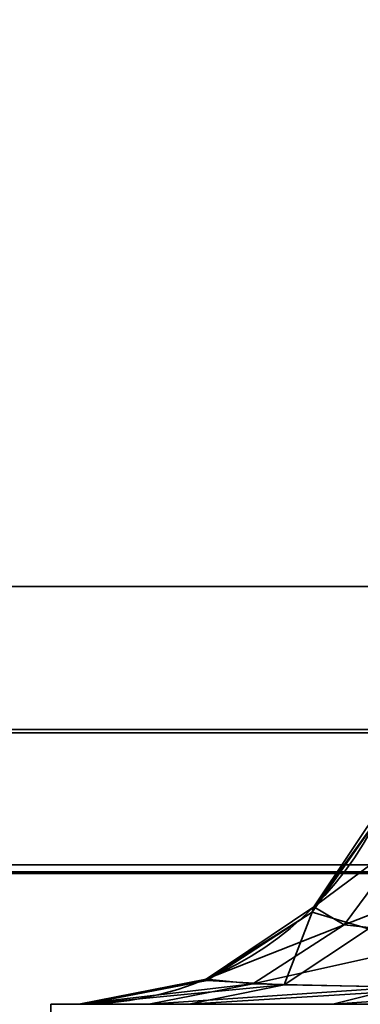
# Model space of a CAD drawing. Header units: millimetres. Extents: x -603 to 3703, y -115 to 193.
# Tile 432 of 656: x 2459.534 to 2460.252, y -30.8 to -28.726. Entities that reach past the tile are written whole.
import ezdxf

# ---------------------------------------------------------------- set-up
doc = ezdxf.new("R2010")
doc.units = ezdxf.units.MM
doc.layers.add('151', color=7, linetype='Continuous', true_color=0xffffff)

# ---------------------------------------------------------------- blocks, each defined once
blk = doc.blocks.new('UG_SURFACE_167')
at = {"layer": '151', "color": 252, "linetype": 'Continuous', "lineweight": 35}
for points in [[(2431.9999, -18, 2075.2499), (2431.9999, -29.92, 2075.2499), (3568.0001, -29.92, 2075.2499), (3568.0001, -18, 2075.2499)], [(2433.5001, -18, 2073.75), (3566.4999, -18, 2073.75), (3566.4999, -29.92, 2073.75), (2433.5001, -29.92, 2073.75)], [(3568.0001, -29.92, 2075.2499), (2431.9999, -29.92, 2075.2499), (2432.0593, -30.5209, 2075.1908)], [(3567.9407, -30.5209, 2075.1908), (3568.0001, -29.92, 2075.2499), (2432.0593, -30.5209, 2075.1908)], [(2433.5303, -30.2282, 2073.7197), (2433.5001, -29.92, 2073.75), (3566.4999, -29.92, 2073.75)], [(2433.5303, -30.2282, 2073.7197), (3566.4999, -29.92, 2073.75), (3566.4697, -30.2282, 2073.7197)], [(3566.4697, -30.2282, 2073.7197), (3566.3798, -30.5246, 2073.6296), (2433.6202, -30.5246, 2073.6296), (2433.5303, -30.2282, 2073.7197)], [(2432.0593, -30.5209, 2075.1908), (2432.2345, -31.0987, 2075.0155), (3567.7655, -31.0987, 2075.0155), (3567.9407, -30.5209, 2075.1908)], [(3566.0372, -31.0372, 2073.2872), (2433.9628, -31.0372, 2073.2872), (2433.6202, -30.5246, 2073.6296), (3566.3798, -30.5246, 2073.6296)]]:
    blk.add_3dface(points, dxfattribs=at)
blk = doc.blocks.new('UG_SURFACE_172')
at = {"layer": '151', "color": 252, "linetype": 'Continuous', "lineweight": 35}
for points in [[(2460.3593, -30.4423, 1165.0356), (2460.3057, -30.3679, 1164.6267), (2460.1541, -30.595, 1164.6267)], [(2460.1541, -30.595, 1007.8733), (2460.1541, -30.595, 1164.6267), (2460.3057, -30.3679, 1164.6267), (2460.3057, -30.3679, 1007.8733)], [(2460.1541, -30.595, 1007.8733), (2460.3057, -30.3679, 1007.8733), (2460.3031, -30.3891, 1007.7609)], [(2460.269, -30.6409, 1007.2825), (2460.1507, -30.6058, 1007.7428), (2460.3031, -30.3891, 1007.7609)], [(2460.3031, -30.3891, 1007.7609), (2460.1507, -30.6058, 1007.7428), (2460.1541, -30.595, 1007.8733)], [(2460.1541, -30.595, 1164.6267), (2460.2177, -30.6324, 1165.1015), (2460.3593, -30.4423, 1165.0356)], [(2460.5649, -30.497, 1165.3613), (2460.3593, -30.4423, 1165.0356), (2460.2177, -30.6324, 1165.1015)], [(2460.2177, -30.6324, 1165.1015), (2460.4647, -30.6593, 1165.4805), (2460.5649, -30.497, 1165.3613)], [(2460.2177, -30.6324, 1165.1015), (2460.1541, -30.595, 1164.6267), (2459.9268, -30.7467, 1164.6267)], [(2459.9268, -30.7467, 1007.8733), (2459.9268, -30.7467, 1164.6267), (2460.1541, -30.595, 1164.6267), (2460.1541, -30.595, 1007.8733)], [(2459.9268, -30.7467, 1007.8733), (2460.1541, -30.595, 1007.8733), (2460.1507, -30.6058, 1007.7428)], [(2460.1507, -30.6058, 1007.7428), (2459.929, -30.7496, 1007.7167), (2459.9268, -30.7467, 1007.8733)], [(2460.0916, -30.759, 1007.1729), (2459.929, -30.7496, 1007.7167), (2460.1507, -30.6058, 1007.7428)], [(2460.1507, -30.6058, 1007.7428), (2460.269, -30.6409, 1007.2825), (2460.0916, -30.759, 1007.1729)], [(2459.9268, -30.7467, 1164.6267), (2460.0253, -30.7568, 1165.1913), (2460.2177, -30.6324, 1165.1015)], [(2460.4647, -30.6593, 1165.4805), (2460.2177, -30.6324, 1165.1015), (2460.0253, -30.7568, 1165.1913)], [(2460.4459, -30.7652, 1006.7809), (2460.0916, -30.759, 1007.1729), (2460.269, -30.6409, 1007.2825)], [(2460.0253, -30.7568, 1165.1913), (2460.3369, -30.7639, 1165.633), (2460.4647, -30.6593, 1165.4805)], [(2460.0253, -30.7568, 1165.1913), (2459.9268, -30.7467, 1164.6267), (2459.6589, -30.8, 1164.6267)], [(2459.6589, -30.8, 1007.8733), (2459.6589, -30.8, 1164.6267), (2459.9268, -30.7467, 1164.6267), (2459.9268, -30.7467, 1007.8733)], [(2459.6589, -30.8, 1007.8733), (2459.9268, -30.7467, 1007.8733), (2459.929, -30.7496, 1007.7167)], [(2459.929, -30.7496, 1007.7167), (2459.6701, -30.8, 1007.686), (2459.6589, -30.8, 1007.8733)], [(2459.6589, -30.8, 1164.6267), (2459.806, -30.8, 1165.2936), (2460.0253, -30.7568, 1165.1913)], [(2459.6701, -30.8, 1007.686), (2459.929, -30.7496, 1007.7167), (2460.0916, -30.759, 1007.1729)], [(2460.0916, -30.759, 1007.1729), (2459.8908, -30.8, 1007.0487), (2459.6701, -30.8, 1007.686)], [(2460.3369, -30.7639, 1165.633), (2460.0253, -30.7568, 1165.1913), (2459.806, -30.8, 1165.2936)], [(2459.8908, -30.8, 1007.0487), (2460.0916, -30.759, 1007.1729), (2460.4459, -30.7652, 1006.7809)], [(2459.806, -30.8, 1165.2936), (2460.1941, -30.8, 1165.803), (2460.3369, -30.7639, 1165.633)], [(2460.4459, -30.7652, 1006.7809), (2460.3264, -30.8, 1006.5987), (2459.8908, -30.8, 1007.0487)], [(2460.669, -30.767, 1165.8388), (2460.3369, -30.7639, 1165.633), (2460.1941, -30.8, 1165.803)], [(2460.1941, -30.8, 1165.803), (2460.5942, -30.8, 1166.0376), (2460.669, -30.767, 1165.8388)], [(2459.6, -30.8, 981.25), (2459.6, -30.8, 1166.25), (2459.6589, -30.8, 1007.8733)], [(2459.6589, -30.8, 1007.8733), (2459.6701, -30.8, 1007.686), (2459.6, -30.8, 981.25)], [(2459.6701, -30.8, 1007.686), (2459.8908, -30.8, 1007.0487), (2459.6, -30.8, 981.25)], [(2459.6, -30.8, 1166.25), (2459.6589, -30.8, 1164.6267), (2459.6589, -30.8, 1007.8733)], [(2459.6, -30.8, 1166.25), (2461, -30.8, 1166.25), (2460.5942, -30.8, 1166.0376)], [(2459.6, -30.8, 981.25), (2460.3264, -30.8, 1006.5987), (2460.5942, -30.8, 1006.4625)], [(2459.6, -30.8, 1166.25), (2459.806, -30.8, 1165.2936), (2459.6589, -30.8, 1164.6267)], [(2460.5942, -30.8, 1166.0376), (2460.1941, -30.8, 1165.803), (2459.6, -30.8, 1166.25)], [(2459.6, -30.8, 981.25), (2459.8908, -30.8, 1007.0487), (2460.3264, -30.8, 1006.5987)], [(2460.1941, -30.8, 1165.803), (2459.806, -30.8, 1165.2936), (2459.6, -30.8, 1166.25)], [(2460.5942, -30.8, 1006.4625), (2480.02, -30.8, 999.1588), (2480.02, -30.8, 981.25), (2459.6, -30.8, 981.25)], [(2459.6, -31.5, 1166.25), (2459.6, -30.8, 1166.25), (2459.6, -30.8, 981.25), (2459.6, -31.5, 981.25)], [(2459.6, -31.5, 1166.25), (2461, -31.5, 1166.25), (2461, -30.8, 1166.25), (2459.6, -30.8, 1166.25)], [(2480.02, -31.5, 981.25), (2459.6, -31.5, 981.25), (2459.6, -30.8, 981.25), (2480.02, -30.8, 981.25)]]:
    blk.add_3dface(points, dxfattribs=at)
blk = doc.blocks.new('UG_SURFACE_174')
at = {"layer": '151', "color": 252, "linetype": 'Continuous', "lineweight": 35}
for points in [[(2460.3593, -30.4423, 1165.0356), (2460.3057, -30.3679, 1164.6267), (2460.1541, -30.595, 1164.6267)], [(2460.1541, -30.595, 1007.8733), (2460.1541, -30.595, 1164.6267), (2460.3057, -30.3679, 1164.6267), (2460.3057, -30.3679, 1007.8733)], [(2460.1541, -30.595, 1007.8733), (2460.3057, -30.3679, 1007.8733), (2460.3031, -30.3891, 1007.7609)], [(2460.269, -30.6409, 1007.2825), (2460.1507, -30.6058, 1007.7428), (2460.3031, -30.3891, 1007.7609)], [(2460.3031, -30.3891, 1007.7609), (2460.1507, -30.6058, 1007.7428), (2460.1541, -30.595, 1007.8733)], [(2460.1541, -30.595, 1164.6267), (2460.2177, -30.6324, 1165.1015), (2460.3593, -30.4423, 1165.0356)], [(2460.5649, -30.497, 1165.3613), (2460.3593, -30.4423, 1165.0356), (2460.2177, -30.6324, 1165.1015)], [(2460.2177, -30.6324, 1165.1015), (2460.4647, -30.6593, 1165.4805), (2460.5649, -30.497, 1165.3613)], [(2460.2177, -30.6324, 1165.1015), (2460.1541, -30.595, 1164.6267), (2459.9268, -30.7467, 1164.6267)], [(2459.9268, -30.7467, 1007.8733), (2459.9268, -30.7467, 1164.6267), (2460.1541, -30.595, 1164.6267), (2460.1541, -30.595, 1007.8733)], [(2459.9268, -30.7467, 1007.8733), (2460.1541, -30.595, 1007.8733), (2460.1507, -30.6058, 1007.7428)], [(2460.1507, -30.6058, 1007.7428), (2459.929, -30.7496, 1007.7167), (2459.9268, -30.7467, 1007.8733)], [(2460.0916, -30.759, 1007.1729), (2459.929, -30.7496, 1007.7167), (2460.1507, -30.6058, 1007.7428)], [(2460.1507, -30.6058, 1007.7428), (2460.269, -30.6409, 1007.2825), (2460.0916, -30.759, 1007.1729)], [(2459.9268, -30.7467, 1164.6267), (2460.0253, -30.7568, 1165.1913), (2460.2177, -30.6324, 1165.1015)], [(2460.4647, -30.6593, 1165.4805), (2460.2177, -30.6324, 1165.1015), (2460.0253, -30.7568, 1165.1913)], [(2460.4459, -30.7652, 1006.7809), (2460.0916, -30.759, 1007.1729), (2460.269, -30.6409, 1007.2825)], [(2460.0253, -30.7568, 1165.1913), (2460.3369, -30.7639, 1165.633), (2460.4647, -30.6593, 1165.4805)], [(2460.0253, -30.7568, 1165.1913), (2459.9268, -30.7467, 1164.6267), (2459.6589, -30.8, 1164.6267)], [(2459.6589, -30.8, 1007.8733), (2459.6589, -30.8, 1164.6267), (2459.9268, -30.7467, 1164.6267), (2459.9268, -30.7467, 1007.8733)], [(2459.6589, -30.8, 1007.8733), (2459.9268, -30.7467, 1007.8733), (2459.929, -30.7496, 1007.7167)], [(2459.929, -30.7496, 1007.7167), (2459.6701, -30.8, 1007.686), (2459.6589, -30.8, 1007.8733)], [(2459.6589, -30.8, 1164.6267), (2459.806, -30.8, 1165.2936), (2460.0253, -30.7568, 1165.1913)], [(2459.6701, -30.8, 1007.686), (2459.929, -30.7496, 1007.7167), (2460.0916, -30.759, 1007.1729)], [(2460.0916, -30.759, 1007.1729), (2459.8908, -30.8, 1007.0487), (2459.6701, -30.8, 1007.686)], [(2460.3369, -30.7639, 1165.633), (2460.0253, -30.7568, 1165.1913), (2459.806, -30.8, 1165.2936)], [(2459.8908, -30.8, 1007.0487), (2460.0916, -30.759, 1007.1729), (2460.4459, -30.7652, 1006.7809)], [(2459.806, -30.8, 1165.2936), (2460.1941, -30.8, 1165.803), (2460.3369, -30.7639, 1165.633)], [(2460.4459, -30.7652, 1006.7809), (2460.3264, -30.8, 1006.5987), (2459.8908, -30.8, 1007.0487)], [(2460.669, -30.767, 1165.8388), (2460.3369, -30.7639, 1165.633), (2460.1941, -30.8, 1165.803)], [(2460.1941, -30.8, 1165.803), (2460.5942, -30.8, 1166.0376), (2460.669, -30.767, 1165.8388)], [(2459.6, -30.8, 981.25), (2459.6, -30.8, 1166.25), (2459.6589, -30.8, 1007.8733)], [(2459.6589, -30.8, 1007.8733), (2459.6701, -30.8, 1007.686), (2459.6, -30.8, 981.25)], [(2459.6701, -30.8, 1007.686), (2459.8908, -30.8, 1007.0487), (2459.6, -30.8, 981.25)], [(2459.6, -30.8, 1166.25), (2459.6589, -30.8, 1164.6267), (2459.6589, -30.8, 1007.8733)], [(2459.6, -30.8, 1166.25), (2461, -30.8, 1166.25), (2460.5942, -30.8, 1166.0376)], [(2459.6, -30.8, 981.25), (2460.3264, -30.8, 1006.5987), (2460.5942, -30.8, 1006.4625)], [(2459.6, -30.8, 1166.25), (2459.806, -30.8, 1165.2936), (2459.6589, -30.8, 1164.6267)], [(2460.5942, -30.8, 1166.0376), (2460.1941, -30.8, 1165.803), (2459.6, -30.8, 1166.25)], [(2459.6, -30.8, 981.25), (2459.8908, -30.8, 1007.0487), (2460.3264, -30.8, 1006.5987)], [(2460.1941, -30.8, 1165.803), (2459.806, -30.8, 1165.2936), (2459.6, -30.8, 1166.25)], [(2460.5942, -30.8, 1006.4625), (2480.02, -30.8, 999.1588), (2480.02, -30.8, 981.25), (2459.6, -30.8, 981.25)], [(2459.6, -31.5, 1166.25), (2459.6, -30.8, 1166.25), (2459.6, -30.8, 981.25), (2459.6, -31.5, 981.25)], [(2459.6, -31.5, 1166.25), (2461, -31.5, 1166.25), (2461, -30.8, 1166.25), (2459.6, -30.8, 1166.25)], [(2480.02, -31.5, 981.25), (2459.6, -31.5, 981.25), (2459.6, -30.8, 981.25), (2480.02, -30.8, 981.25)]]:
    blk.add_3dface(points, dxfattribs=at)

msp = doc.modelspace()

# ---------------------------------------------------------------- linework, layer by layer
at = {"layer": '151', "color": 252, "linetype": 'Continuous', "lineweight": 35, "true_color": 0x939598}
for p, q in [((3568, -29.92, 2075.25), (2432, -29.92, 2075.25)), ((3566.5, -29.92, 2073.75), (2433.5, -29.92, 2073.75))]:
    msp.add_line(p, q, dxfattribs=at)
at = {"layer": '151', "color": 252, "linetype": 'Continuous', "lineweight": 35, "true_color": 0x939598, "extrusion": (0, 0, -1)}
for centre in [(-2459.659, -30.1, -1164.6267), (-2459.659, -30.1, -1007.8733), (-2459.659, -30.1, -1164.6267), (-2459.659, -30.1, -1007.8733)]:
    msp.add_arc(centre, 0.7, 180, 270, dxfattribs=at)
at = {"layer": '151', "color": 252, "linetype": 'Continuous', "lineweight": 35, "true_color": 0x939598, "extrusion": (-0.72035, 0, -0.69361)}
msp.add_ellipse((2459.659, -30.1, 1165.6859), major_axis=(1.4, 0, -1.454), ratio=0.69361, start_param=0.338388, end_param=1.570796, dxfattribs=at)
msp.add_ellipse((2459.659, -30.1, 1165.6859), major_axis=(1.4, 0, -1.454), ratio=0.69361, start_param=0.338388, end_param=1.570796, dxfattribs=at)
at = {"layer": '151', "color": 252, "linetype": 'Continuous', "lineweight": 35, "true_color": 0x939598, "extrusion": (-0.72035, 0, 0.69361)}
msp.add_ellipse((2459.659, -30.1, 1006.8141), major_axis=(1.4, 0, 1.454), ratio=0.69361, start_param=4.712389, end_param=5.944798, dxfattribs=at)
msp.add_ellipse((2459.659, -30.1, 1006.8141), major_axis=(1.4, 0, 1.454), ratio=0.69361, start_param=4.712389, end_param=5.944798, dxfattribs=at)
at = {"layer": '151', "color": 252, "linetype": 'Continuous', "lineweight": 35, "true_color": 0x939598, "extrusion": (0.395731, 0, -0.918367)}
msp.add_ellipse((2459.659, -30.1, 1006.8141), major_axis=(1.8537, 0, 0.7988), ratio=0.69361, start_param=0.338388, end_param=1.570796, dxfattribs=at)
msp.add_ellipse((2459.659, -30.1, 1006.8141), major_axis=(1.8537, 0, 0.7988), ratio=0.69361, start_param=0.338388, end_param=1.570796, dxfattribs=at)
at = {"layer": '151', "color": 252, "linetype": 'Continuous', "lineweight": 35, "true_color": 0x939598, "extrusion": (0.395731, 0, 0.918367)}
msp.add_ellipse((2459.659, -30.1, 1165.6859), major_axis=(1.8537, 0, -0.7988), ratio=0.69361, start_param=4.712389, end_param=5.944798, dxfattribs=at)
msp.add_ellipse((2459.659, -30.1, 1165.6859), major_axis=(1.8537, 0, -0.7988), ratio=0.69361, start_param=4.712389, end_param=5.944798, dxfattribs=at)

# ---------------------------------------------------------------- block references
at = {"layer": '151', "color": 252, "linetype": 'Continuous', "lineweight": 35, "true_color": 0x939598}
for name in ['UG_SURFACE_167', 'UG_SURFACE_172', 'UG_SURFACE_174']:
    msp.add_blockref(name, (0, 0), dxfattribs=at)

doc.saveas('drawing.dxf')
